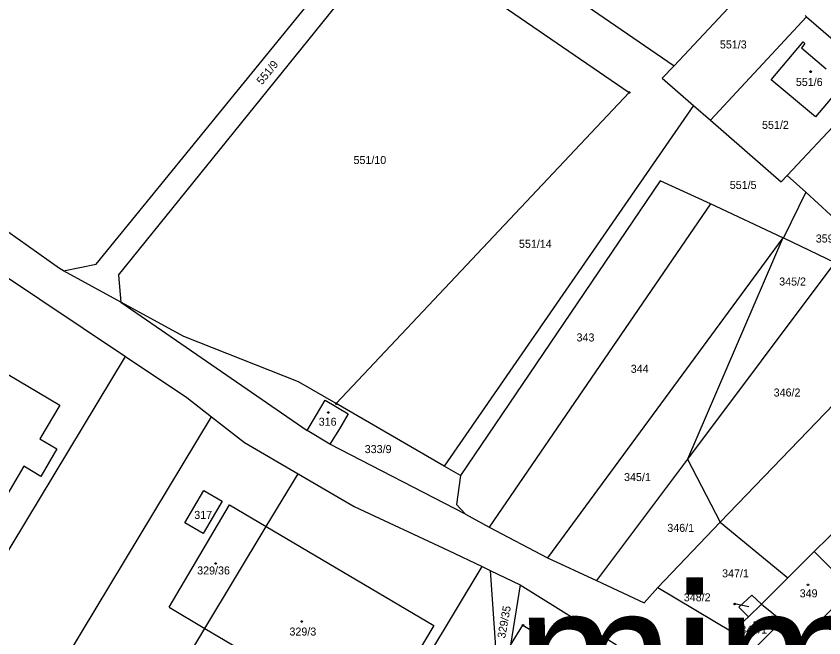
# Model space of a CAD drawing. Extents: x -634640 to -629202, y -1196156 to -1190068.
# Drawn here: x -632066.6 to -631895.1, y -1192622.8 to -1192490.8 of the extents above; entities that cross this region are included whole.
import ezdxf

# ---------------------------------------------------------------- set-up
doc = ezdxf.new("R2010")
doc.units = 0
for name, color, linetype in [('Obvod šetřený', 7, 'Continuous'), ('Vrstva 1', 7, 'Continuous'), ('Vrstva 2', 7, 'Continuous'), ('Vrstva 5', 7, 'Continuous'), ('Vrstva 7', 7, 'Continuous'), ('Vrstva 8', 7, 'Continuous')]:
    doc.layers.add(name, color=color, linetype=linetype)

msp = doc.modelspace()

# ---------------------------------------------------------------- linework, layer by layer
at = {"layer": 'Vrstva 1'}
for p, q in [((-632049.65, -1192543.45), (-631983.59, -1192462.43)), ((-631979.72, -1192465.09), (-631926.95, -1192501.32)), ((-632044.89, -1192545.78), (-631986.1, -1192472.99)), ((-631986.1, -1192472.99), (-631936.45, -1192507)), ((-631910.09, -1192483.36), (-631926.95, -1192501.32)), ((-632057.41, -1192544.4), (-632131.82, -1192491.55)), ((-631919.22, -1192512.89), (-631898.79, -1192490.93)), ((-631899.08, -1192490.68), (-631898.79, -1192490.93)), ((-631898.79, -1192490.93), (-631883.69, -1192504.04)), ((-631906.29, -1192504.33), (-631899.56, -1192496.29)), ((-631899.17, -1192496.59), (-631899.87, -1192497.5)), ((-631899.56, -1192496.29), (-631899.17, -1192496.59)), ((-631899.87, -1192497.5), (-631894.66, -1192502)), ((-631926.95, -1192501.32), (-631929.46, -1192504)), ((-631929.46, -1192504), (-631922.85, -1192509.74)), ((-631902.9, -1192524.6), (-631883.69, -1192504.04)), ((-631896.91, -1192512.18), (-631906.29, -1192504.33)), ((-631890.25, -1192504.22), (-631896.91, -1192512.18)), ((-631936.45, -1192507), (-631998.68, -1192573.05)), ((-631922.85, -1192509.74), (-631975.78, -1192586.32)), ((-631922.85, -1192509.74), (-631919.22, -1192512.89)), ((-631919.22, -1192512.89), (-631904.17, -1192525.96)), ((-631904.17, -1192525.96), (-631902.9, -1192524.6)), ((-631898.97, -1192528.19), (-631902.9, -1192524.6)), ((-631929.86, -1192525.74), (-631972.32, -1192588.32)), ((-631919.24, -1192530.67), (-631929.86, -1192525.74)), ((-631898.97, -1192528.19), (-631903.73, -1192537.87)), ((-631888.14, -1192538.1), (-631898.97, -1192528.19)), ((-631919.24, -1192530.67), (-631966.22, -1192599.29)), ((-631903.82, -1192537.83), (-631919.24, -1192530.67)), ((-631903.82, -1192537.83), (-631953.8, -1192605.76)), ((-631903.82, -1192537.83), (-631924.11, -1192584.85)), ((-631903.73, -1192537.87), (-631903.82, -1192537.83)), ((-631903.73, -1192537.87), (-631892.82, -1192543.11)), ((-632079.83, -1192538.68), (-632043.44, -1192563.03)), ((-632056.57, -1192544.86), (-632049.65, -1192543.45)), ((-631892.82, -1192543.11), (-631924.11, -1192584.85)), ((-632056.57, -1192544.86), (-632057.41, -1192544.4)), ((-632044.39, -1192551.52), (-632056.57, -1192544.86)), ((-632044.89, -1192545.78), (-632044.39, -1192551.52)), ((-632044.39, -1192551.52), (-632004.84, -1192578.73)), ((-632031.02, -1192558.82), (-632044.39, -1192551.52)), ((-632089.28, -1192554.37), (-632057.39, -1192573.39)), ((-632006.7, -1192568.41), (-632031.02, -1192558.82)), ((-631917.12, -1192598.24), (-631877.99, -1192557.46)), ((-632073.91, -1192613.6), (-632043.44, -1192563.03)), ((-632043.44, -1192563.03), (-632030.4, -1192571.76)), ((-631998.68, -1192573.05), (-632006.7, -1192568.41)), ((-632030.4, -1192571.76), (-632025.17, -1192575.82)), ((-632002.86, -1192575.42), (-632000.99, -1192572.29)), ((-632000.99, -1192572.29), (-631996.15, -1192575.24)), ((-632057.39, -1192573.39), (-632061.58, -1192580.51)), ((-631975.78, -1192586.32), (-631998.68, -1192573.05)), ((-631865.89, -1192573.94), (-631897.2, -1192604.41)), ((-632157.82, -1192795.99), (-632025.17, -1192575.82)), ((-632025.17, -1192575.82), (-632018.14, -1192581.29)), ((-632004.84, -1192578.73), (-632002.86, -1192575.42)), ((-631996.15, -1192575.24), (-631997.97, -1192578.39)), ((-632000.03, -1192581.64), (-632004.84, -1192578.73)), ((-631997.97, -1192578.39), (-632000.03, -1192581.64)), ((-632061.58, -1192580.51), (-632057.96, -1192582.64)), ((-632057.96, -1192582.64), (-632061.41, -1192588.49)), ((-632018.14, -1192581.29), (-632006.77, -1192587.94)), ((-631971.23, -1192596.51), (-632000.03, -1192581.64)), ((-631972.32, -1192588.32), (-631975.78, -1192586.32)), ((-631924.11, -1192584.85), (-631943.42, -1192610.6)), ((-631924.11, -1192584.85), (-631917.12, -1192598.24)), ((-632065.02, -1192586.36), (-632069.12, -1192593.33)), ((-632061.41, -1192588.49), (-632065.02, -1192586.36)), ((-632013.52, -1192599.15), (-632006.77, -1192587.94)), ((-632006.77, -1192587.94), (-631994.83, -1192594.92)), ((-631972.32, -1192588.32), (-631973.15, -1192594.45)), ((-632030.81, -1192598.35), (-632026.78, -1192591.48)), ((-632026.78, -1192591.48), (-632022.89, -1192593.78)), ((-632034.14, -1192616.26), (-632021.33, -1192594.53)), ((-632022.89, -1192593.78), (-632026.94, -1192600.62)), ((-632021.33, -1192594.53), (-632013.52, -1192599.15)), ((-631994.83, -1192594.92), (-631974.85, -1192604.23)), ((-631973.15, -1192594.45), (-631971.23, -1192596.51)), ((-631971.23, -1192596.51), (-631966.22, -1192599.29)), ((-632026.94, -1192600.62), (-632030.81, -1192598.35)), ((-631930.4, -1192612.08), (-631917.12, -1192598.24)), ((-631917.12, -1192598.24), (-631902.8, -1192610.01)), ((-632026.54, -1192620.75), (-632013.52, -1192599.15)), ((-632013.52, -1192599.15), (-631977.98, -1192620.18)), ((-631966.22, -1192599.29), (-631953.8, -1192605.76)), ((-631974.85, -1192604.23), (-631967.68, -1192607.65)), ((-631897.2, -1192604.41), (-631902.8, -1192610.01)), ((-631897.2, -1192604.41), (-631889.18, -1192612.51)), ((-631953.8, -1192605.76), (-631943.42, -1192610.6)), ((-632003.98, -1192667.9), (-631967.68, -1192607.65)), ((-631967.68, -1192607.65), (-631965.97, -1192608.47)), ((-631965.97, -1192608.47), (-631963.94, -1192638.83)), ((-631965.97, -1192608.47), (-631959.62, -1192611.5)), ((-631902.8, -1192610.01), (-631908.41, -1192615.61)), ((-631959.62, -1192611.5), (-631961.65, -1192624.34)), ((-631959.62, -1192611.5), (-631939.14, -1192624.27)), ((-631943.42, -1192610.6), (-631933.28, -1192615.32)), ((-631933.28, -1192615.32), (-631930.4, -1192612.08)), ((-631930.4, -1192612.08), (-631914.61, -1192621.47)), ((-631910.45, -1192613.71), (-631913.21, -1192616.24)), ((-631908.41, -1192615.61), (-631910.45, -1192613.71)), ((-631889.18, -1192612.51), (-631899.64, -1192622.83)), ((-632034.14, -1192616.26), (-632026.54, -1192620.75)), ((-631913.21, -1192616.24), (-631911.11, -1192618.28)), ((-631908.41, -1192615.61), (-631911.11, -1192618.28)), ((-631908.41, -1192615.61), (-631903.97, -1192619.15)), ((-631911.11, -1192618.28), (-631914.61, -1192621.47)), ((-631977.98, -1192620.18), (-631990.81, -1192641.85)), ((-631910.45, -1192625.61), (-631903.97, -1192619.15)), ((-631903.97, -1192619.15), (-631899.94, -1192623.13)), ((-632041.49, -1192645.56), (-632026.54, -1192620.75)), ((-632026.54, -1192620.75), (-631990.81, -1192641.85)), ((-631914.61, -1192621.47), (-631910.45, -1192625.61))]:
    msp.add_line(p, q, dxfattribs=at)
msp.add_lwpolyline([(-631961.65, -1192624.34), (-631959.03, -1192620.07), (-631953.92, -1192623.21), (-631956.53, -1192627.47), (-631961.65, -1192624.34)], dxfattribs=at)
at = {"layer": 'Vrstva 5'}
for points in [[(-631897.85, -1192502.43), (-631897.76, -1192502.58), (-631897.85, -1192502.73), (-631898.03, -1192502.73), (-631898.12, -1192502.58), (-631898.03, -1192502.43), (-631897.85, -1192502.43)], [(-632000.26, -1192574.81), (-632000.17, -1192574.96), (-632000.26, -1192575.11), (-632000.44, -1192575.11), (-632000.53, -1192574.96), (-632000.44, -1192574.81), (-632000.26, -1192574.81)], [(-632024.17, -1192606.81), (-632024.08, -1192606.96), (-632024.17, -1192607.11), (-632024.35, -1192607.11), (-632024.44, -1192606.96), (-632024.35, -1192606.81), (-632024.17, -1192606.81)], [(-631898.42, -1192611.37), (-631898.33, -1192611.52), (-631898.42, -1192611.67), (-631898.6, -1192611.67), (-631898.69, -1192611.52), (-631898.6, -1192611.37), (-631898.42, -1192611.37)], [(-632005.89, -1192619.17), (-632005.8, -1192619.32), (-632005.89, -1192619.47), (-632006.07, -1192619.47), (-632006.16, -1192619.32), (-632006.07, -1192619.17), (-632005.89, -1192619.17)], [(-631909.7, -1192619.34), (-631909.61, -1192619.49), (-631909.7, -1192619.64), (-631909.88, -1192619.64), (-631909.97, -1192619.49), (-631909.88, -1192619.34), (-631909.7, -1192619.34)]]:
    msp.add_lwpolyline(points, dxfattribs=at)
at = {"layer": 'Vrstva 7'}
msp.add_line((-631911.04, -1192616.21), (-631914.08, -1192615.58), dxfattribs=at)
msp.add_lwpolyline([(-631914.209, -1192615.462), (-631914.044, -1192615.404), (-631913.915, -1192615.522), (-631913.951, -1192615.698), (-631914.116, -1192615.756), (-631914.245, -1192615.638), (-631914.209, -1192615.462)], dxfattribs=at)
at = {"layer": 'Vrstva 8'}
for points in [[(-631936.36, -1192506.85), (-631936.27, -1192507), (-631936.36, -1192507.15), (-631936.54, -1192507.15), (-631936.63, -1192507), (-631936.54, -1192506.85), (-631936.36, -1192506.85)], [(-631998.59, -1192572.9), (-631998.5, -1192573.05), (-631998.59, -1192573.2), (-631998.77, -1192573.2), (-631998.86, -1192573.05), (-631998.77, -1192572.9), (-631998.59, -1192572.9)], [(-631958.94, -1192619.92), (-631958.85, -1192620.07), (-631958.94, -1192620.22), (-631959.12, -1192620.22), (-631959.21, -1192620.07), (-631959.12, -1192619.92), (-631958.94, -1192619.92)]]:
    msp.add_lwpolyline(points, dxfattribs=at)

# ---------------------------------------------------------------- texts
at = {"layer": 'Obvod šetřený'}
msp.add_text('mimo obvod KoPÚ', height=30, dxfattribs=at).set_placement((-631960.455, -1192641.53))
at = {"layer": 'Vrstva 2'}
for s, height, p in [('551/3', 1.7, (-631917.213, -1192497.66)), ('551/6', 1.7, (-631901.083, -1192505.62)), ('551/2', 1.7, (-631908.263, -1192514.73)), ('551/10', 1.7, (-631995.003, -1192522.19)), ('551/5', 1.7, (-631915.113, -1192527.48)), ('551/14', 1.7, (-631959.873, -1192539.98)), ('359', 1.7, (-631896.859, -1192538.85)), ('345/2', 1.7, (-631904.623, -1192547.98)), ('343', 1.7, (-631947.643, -1192559.85)), ('344', 1.7, (-631936.143, -1192566.51)), ('346/2', 1.7, (-631905.793, -1192571.54)), ('316', 1.7, (-632002.391, -1192577.74)), ('333/9', 1.7, (-631992.623, -1192583.55)), ('345/1', 1.7, (-631937.563, -1192589.49)), ('317', 1.7, (-632028.817, -1192597.52)), ('346/1', 1.7, (-631928.373, -1192600.27)), ('329/36', 1.7, (-632028.193, -1192609.31)), ('347/1', 1.7, (-631916.743, -1192609.92)), ('349', 1.7, (-631900.273, -1192614.17)), ('348/2', 0.1, (-631911.272, -1192616.21)), ('329/3', 1.7, (-632008.603, -1192622.28)), ('348/1', 1.7, (-631912.883, -1192621.88))]:
    msp.add_text(s, height=height, dxfattribs=at).set_placement(p)
for s, rotation, p in [('551/9', 50.64947, (-632014.449, -1192505.496)), ('329/35', 79.69843, (-631962.818, -1192622.966))]:
    msp.add_text(s, height=1.7, rotation=rotation, dxfattribs=at).set_placement(p)
at = {"layer": 'Vrstva 7'}
msp.add_text('348/2', height=1.7, dxfattribs=at).set_placement((-631924.879, -1192615.01))

doc.saveas('drawing.dxf')
